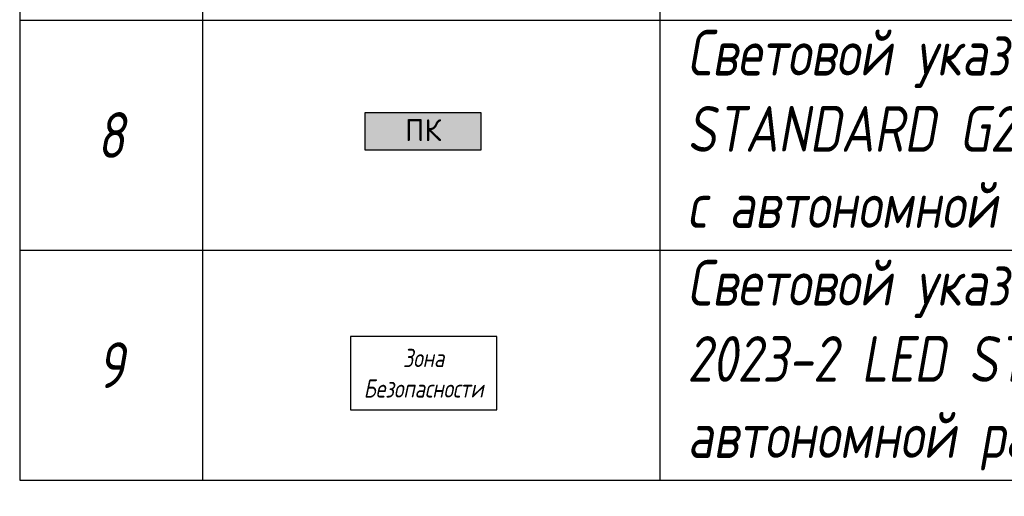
# Model space of a CAD drawing. Header units: millimetres. Extents: x -535184 to 178656, y -69521 to 68256.
# Tile 382 of 460: x -150089 to -144705, y 24343 to 26951. Entities that reach past the tile are written whole.
import ezdxf

# ---------------------------------------------------------------- set-up
doc = ezdxf.new("R2010")
doc.units = ezdxf.units.MM
doc.layers.add('_ЭО_Выноски', color=7, linetype='Continuous', lineweight=25)
doc.layers.add('light_pot', color=52, linetype='Continuous', lineweight=15)
doc.styles.add('fl_iso paper', font='isocpeur.ttf', dxfattribs={"width": 0.8, "oblique": 10})
doc.styles.add('Isocp cur0_0.8', font='isocpeui.ttf', dxfattribs={"width": 0.8})
doc.styles.add('Олимпроект', font='isocpeur.ttf')

# ---------------------------------------------------------------- blocks, each defined once
blk = doc.blocks.new('*T6188')
at = {"color": 0, "linetype": 'ByBlock', "lineweight": -2, "transparency": 16777216}
for p, q in [((0, 0), (13800, 0)), ((0, 0), (0, -14133.3)), ((1000, 0), (1000, -14133.3)), ((3500, 0), (3500, -14133.3)), ((10500, 0), (10500, -14133.3)), ((12000, 0), (12000, -14133.3)), ((13800, 0), (13800, -14133.3)), ((0, -1500), (13800, -1500)), ((0, -2720.8), (13800, -2720.8)), ((0, -4358.3), (13800, -4358.3)), ((0, -5995.8), (13800, -5995.8)), ((0, -7195.8), (13800, -7195.8)), ((0, -8416.7), (13800, -8416.7)), ((0, -10016.7), (13800, -10016.7)), ((0, -11616.7), (13800, -11616.7)), ((0, -12875), (13800, -12875)), ((0, -14133.3), (13800, -14133.3))]:
    blk.add_line(p, q, dxfattribs=at)
at = {"transparency": 16777216, "style": 'fl_iso paper'}
for s, insert, char_height, width, attachment_point in [('Кол-во, шт.', (11250, -750), 300, 1200, 5), ('{\\H0.9375x;\\C7;Обозначение\\H1.0667x; }', (2250, -750), 320, 2200, 5), ('Прим.', (12900, -750), 300, 1500, 5), ('{\\C7;Поз.}', (500, -750), 300, 700, 5), ('{\\C7;Наименование}', (7000, -750), 300, 6700, 5), ('Точечный встраиваемый светильник диаметром 120мм с рассеяным светом, 10W, 4000К. Степень защиты IP20', (3650, -2110.4), 250, 6700, 4), ('1', (500, -2110.4), 250, 700, 5), ('2', (11250, -2110.4), 250, 1200, 5), ('Светильник подвесной линейный ART-LINE35 S, 12W, LED лента, опаловый рассеиватель, 4000К, белый, >90Ra, ART, выносной блок питаня, 990*35*35мм. Степень защиты IP20', (3650, -3539.6), 250, 6700, 4), ('2', (500, -3539.6), 250, 700, 5), ('34', (11250, -3539.6), 250, 1200, 5), ('Светильник подвесной линейный ART-LINE35 S, 12W, LED лента, опаловый рассеиватель, 4000К, белый, >90Ra, ART, выносной блок питаня, 990*35*35мм. Степень защиты IP20', (3650, -5177.1), 250, 6700, 4), ('3', (500, -5177.1), 250, 700, 5), ('8', (11250, -5177.1), 250, 1200, 5), ('Контурная подсветка потолка светодиодной лентой 24V, 20W, 4000К. Степень защиты IP20', (3650, -6595.8), 250, 6700, 4), ('4', (500, -6595.8), 250, 700, 5), ('{\\A1;22,3', (11250, -6595.8), 250, 1200, 5), ('м.п.', (12900, -6595.8), 250, 1500, 5), ('Встраиваемый гипсовый световой профиль с светодиодной лентой 24V, 20W, 4000К. \\PСтепень защиты IP20', (3650, -7806.3), 250, 6700, 4), ('5', (500, -7806.3), 250, 700, 5), ('{\\A1;16,4', (11250, -7806.3), 250, 1200, 5), ('м.п.', (12900, -7806.3), 250, 1500, 5), ('Эвакуационный указатель аварийный MIZAR 2023-2 LED STANDARD G2, 230В, 2Вт, IP40, \\Pс автономной работой 3 ч', (3650, -9216.7), 250, 6700, 4), ('6', (500, -9216.7), 250, 700, 5), ('6', (11250, -9216.7), 250, 1200, 5), ('Двусторонний световой указатель аварийный MIZAR 2023-2 LED STANDARD G2, 230В, 2Вт, IP40, с автономной работой 3 ч', (3650, -10816.7), 250, 6700, 4), ('7', (500, -10816.7), 250, 700, 5), ('4', (11250, -10816.7), 250, 1200, 5), ('Световой указатель ПК MIZAR 2023-2 LED STANDARD G2, 230В, 2Вт, IP40, \\Pс автономной работой 3 ч', (3650, -12245.8), 250, 6700, 4), ('8', (500, -12245.8), 250, 700, 5), ('4', (11250, -12245.8), 250, 1200, 5), ('Световой указатель "Безопасная зона МГН" MIZAR 2023-2 LED STANDARD G2, 230В, 3Вт, IP40, с автономной работой 3 ч', (3650, -13504.2), 250, 6700, 4), ('9', (500, -13504.2), 250, 700, 5), ('3', (11250, -13504.2), 250, 1200, 5)]:
    blk.add_mtext(s, dxfattribs=dict(at, insert=insert, char_height=char_height, width=width, attachment_point=attachment_point))
blk = doc.blocks.new('*U3550')
h = blk.add_hatch()
h.set_pattern_fill('ANGLE', color=1)
h.set_pattern_definition([(0, (0, 30.6204), (0, 6.985), [5.08, -1.905]), (90, (0, 30.6204), (-6.985, 4e-16), [5.08, -1.905])])
h.paths.add_polyline_path([(318.3, -100.8), (318.3, 100.8), (-318.3, 100.8), (-318.3, -100.8)])
at = {"color": 7}
for p, q in [((318.3, 100.8), (-318.3, 100.8)), ((-318.3, 100.8), (-318.3, -100.8)), ((318.3, -100.8), (318.3, 100.8)), ((-318.3, -100.8), (318.3, -100.8))]:
    blk.add_line(p, q, dxfattribs=at)
at = {"color": 7, "insert": (-318.3, 66.4), "char_height": 120, "attachment_point": 1, "style": 'Олимпроект'}
blk.add_mtext_dynamic_manual_height_columns('\\pxqc;ПК', width=636.589, gutter_width=125, heights=[164.6], dxfattribs=at)

msp = doc.modelspace()

# ---------------------------------------------------------------- linework, layer by layer
at = {"layer": 'light_pot', "color": 1, "linetype": 'ByBlock', "lineweight": -2, "ltscale": 15, "true_color": 0xff0f0f}
msp.add_lwpolyline([(-148280.4, 24816.8), (-147480.4, 24816.8), (-147480.4, 25216.8), (-148280.4, 25216.8)], close=True, dxfattribs=at)

# ---------------------------------------------------------------- block references
msp.add_blockref('*T6188', (-150088.6, 38565.2))
at = {"layer": '_ЭО_Выноски', "zscale": 100}
msp.add_blockref('*U3550', (-147883, 26340, 0), dxfattribs=at)

# ---------------------------------------------------------------- texts
at = {"layer": 'light_pot', "color": 1, "linetype": 'ByBlock', "lineweight": -2, "ltscale": 15, "true_color": 0xff0f0f, "insert": (-147880.4, 25016.8), "char_height": 100, "width": 533.655, "attachment_point": 5, "style": 'Isocp cur0_0.8'}
msp.add_mtext('Зона\\PБезопасности', dxfattribs=at)

doc.saveas('drawing.dxf')
